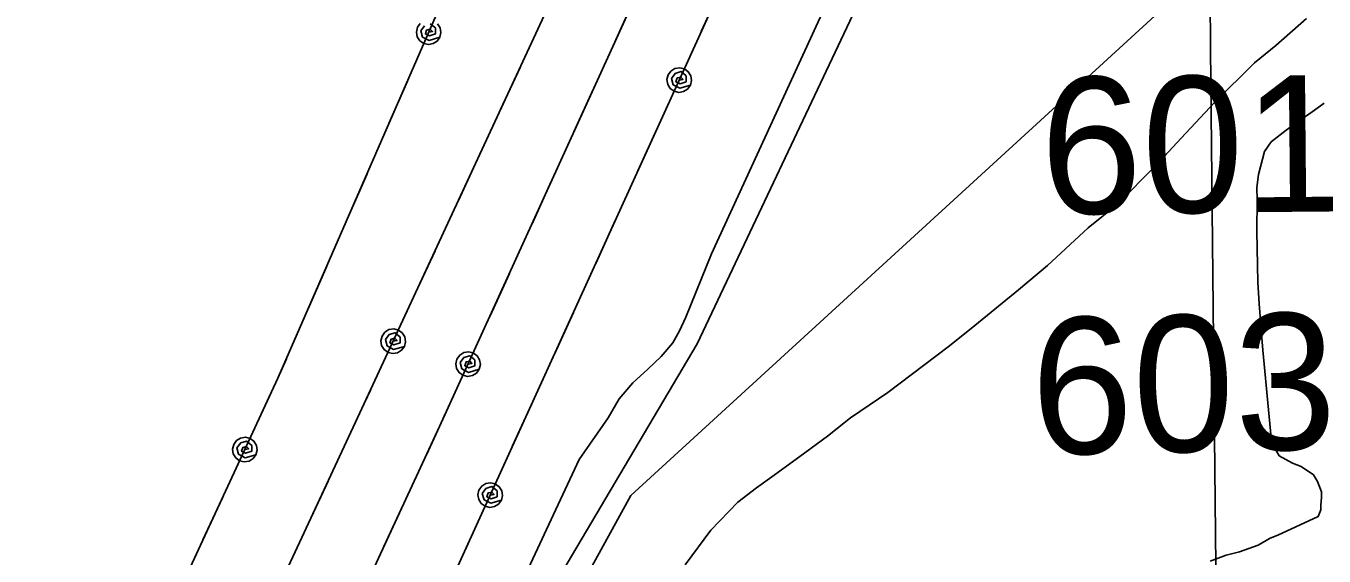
# Model space of a CAD drawing. Extents: x 3625074 to 3663148, y 511451 to 537151.
# Drawn here: x 3654754 to 3655704, y 524611 to 525000 of the extents above; entities that cross this region are included whole.
import ezdxf

# ---------------------------------------------------------------- set-up
doc = ezdxf.new("R2010")
doc.units = 0
for name, color, linetype in [('V-GRID-MAJR', 7, 'Continuous'), ('V-SITE-VEGE', 7, 'Continuous'), ('V-SURV-IDEN', 7, 'Continuous'), ('V-TOPO-SHOR', 7, 'Continuous'), ('V-UTIL-LINE', 7, 'Continuous')]:
    doc.layers.add(name, color=color, linetype=linetype)

msp = doc.modelspace()

# ---------------------------------------------------------------- linework, layer by layer
at = {"layer": 'V-GRID-MAJR'}
msp.add_spline([(3655702.349, 517124.989), (3655639.7800000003, 523183.706), (3655577.191, 529244.355), (3655514.6010000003, 535305.018), (3655514.5810000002, 535306.936)], degree=3, dxfattribs=at)
at = {"layer": 'V-SITE-VEGE'}
for points in [[(3655701.469, 525118.109), (3655196.919, 524655.601), (3655112.765, 524502.318), (3655105.9080000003, 524516.16), (3655107.772, 524534.083), (3655245.4280000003, 524766.705), (3655606.259, 525530.144)], [(3655236.609, 524605.001), (3655255.506, 524630.302), (3655275.1920000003, 524650.7710000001), (3655288.833, 524661.425), (3655301.812, 524670.682), (3655324.346, 524687.052), (3655340.73, 524699.145), (3655357.781, 524712.637), (3655385.12, 524731.178), (3655402.184, 524743.978), (3655430.162, 524765.3), (3655448.571, 524780.203), (3655480.608, 524806.452), (3655501.731, 524824.182), (3655531.665, 524851.774), (3655552.8000000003, 524868.81), (3655581.323, 524897.76), (3655599.636, 524917.509), (3655624.058, 524943.613), (3655653.271, 524972.578), (3655668.95, 524985.349), (3655691.417, 525005.18)], [(3655704.403, 524943.103), (3655695.525, 524936.697), (3655683.227, 524928.1460000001), (3655676.399, 524923.166), (3655665.483, 524914.642), (3655660.773, 524907.623), (3655656.251, 524890.914), (3655655.057, 524881.198), (3655655.233, 524872.1950000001), (3655654.985, 524849.335), (3655655.716, 524811.951), (3655656.72, 524796.042), (3655659.46, 524762.162), (3655665.563, 524697.873), (3655665.6180000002, 524695.104), (3655667.7770000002, 524690.99), (3655671.359, 524684.83), (3655681.159, 524679.478), (3655687.444, 524676.832), (3655696.566, 524670.776), (3655699.429, 524665.986), (3655702.347, 524658.425), (3655702.427, 524654.269), (3655701.843, 524648.719), (3655701.913, 524645.258), (3655699.93, 524640.372), (3655670.419, 524626.636), (3655664.92, 524624.451), (3655656.015, 524619.429), (3655642.265, 524614.313), (3655632.613, 524612.046), (3655620.927, 524607.661)]]:
    msp.add_lwpolyline(points, dxfattribs=at)
at = {"layer": 'V-TOPO-SHOR'}
msp.add_lwpolyline([(3655338.213, 525011.789), (3655255.924, 524832.634), (3655237.062, 524786.394), (3655232.511, 524776.42), (3655227.545, 524767.622), (3655219.042, 524757.571), (3655209.338, 524748.287), (3655198.465, 524738.186), (3655188.414, 524726.523), (3655180.386, 524712.527), (3655159.236, 524682.061), (3655106.49, 524569.122)], dxfattribs=at)
at = {"layer": 'V-UTIL-LINE'}
for points in [[(3659771.1064190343, 529450.7660722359), (3657365.0712311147, 528146.3336811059), (3656699.1295629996, 527789.951393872), (3656427.1411069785, 527838.956295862), (3656327.5063062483, 527630.3027131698), (3656207.1685469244, 527529.2549152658), (3656013.7759337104, 527060.0608536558), (3655819.7123218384, 526594.426784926), (3655623.6917138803, 526137.821698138), (3655417.255126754, 525654.960663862), (3655218.723523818, 525191.105591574), (3655001.86795753, 524723.0525276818), (3654787.2593867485, 524261.96444985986), (3654583.4037944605, 523800.68537241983), (3654361.5642381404, 523341.559290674), (3654147.9356653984, 522884.08620562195), (3653919.5101222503, 522383.125207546), (3653709.509542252, 521948.922075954), (3653498.531964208, 521494.5699846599), (3653068.305824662, 520569.6028345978), (3652663.41263445, 519678.005617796), (3651448.762063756, 517085.59080263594)], [(3656277.177406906, 527897.849178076), (3656156.642647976, 527548.499876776), (3655755.855449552, 526641.3336911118), (3655554.1398529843, 526173.788626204), (3655354.6572519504, 525697.224579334), (3654938.689083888, 524741.597490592), (3654301.9423573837, 523369.0412357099), (3653663.056635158, 522002.7519682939), (3653424.502112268, 521499.79797420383), (3652804.990351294, 520147.38767902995), (3651873.2732147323, 518121.9957298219), (3651389.9201814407, 517084.999803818)], [(3656593.6707739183, 527803.7683662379), (3655527.14690697, 525607.6727584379), (3652897.248166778, 519829.441314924), (3651602.848755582, 517087.13679954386)], [(3655691.867577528, 526101.807770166), (3655056.9998472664, 524706.1665614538), (3654410.660139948, 523315.65134249), (3653766.4054284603, 521920.521132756), (3653279.938401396, 520844.6232845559), (3652473.9720133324, 519103.507766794), (3651527.9379054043, 517086.3858010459)], [(3655199.9585613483, 525020.435932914), (3655185.8805895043, 524989.4879948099)], [(3655262.5984360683, 525026.4249209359), (3655248.513464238, 524995.479982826)], [(3655042.7498757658, 525001.4949707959), (3655040.7468797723, 524998.610976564), (3655040.000881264, 524995.1799834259), (3655040.6238800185, 524991.7239903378), (3655042.52287622, 524988.768996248), (3655045.406870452, 524986.767000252), (3655048.83786359, 524986.0200017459), (3655052.293856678, 524986.6440004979), (3655055.248850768, 524988.5429966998), (3655057.250846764, 524991.426990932)], [(3655045.846869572, 524999.7599742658), (3655043.215874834, 524996.145981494), (3655044.548872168, 524991.5099907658), (3655049.458862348, 524989.0199957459), (3655057.250846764, 524991.426990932), (3655057.99784527, 524994.8579840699), (3655057.3738465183, 524998.3139771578), (3655055.4758503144, 525001.2679712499)], [(3655048.998863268, 524995.0189837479), (3655051.8218576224, 524995.5759826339), (3655050.143860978, 524997.1869794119), (3655047.4638663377, 524996.5879806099), (3655046.5998680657, 524993.7909862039), (3655049.646861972, 524992.2879892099), (3655054.0508531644, 524993.8979859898), (3655053.96785333, 524998.163977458), (3655050.185860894, 525001.2219713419)], [(3655115.92772941, 524969.235035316), (3655101.634757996, 524938.3850970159)], [(3655232.358496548, 524959.9830538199), (3655235.189490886, 524960.4930528), (3655233.5384941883, 524962.1320495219), (3655230.849499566, 524961.5780506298), (3655229.9385013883, 524958.7950561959), (3655232.9604953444, 524957.2420593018), (3655237.390486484, 524958.7790562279), (3655237.3784865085, 524963.0460476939), (3655233.64749397, 524966.165041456), (3655229.285502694, 524964.7760442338), (3655226.594508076, 524961.206051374), (3655227.850505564, 524956.5480606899), (3655232.718495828, 524953.9770658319), (3655240.5494801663, 524956.255061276), (3655241.35247856, 524959.6730544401), (3655240.786479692, 524963.139047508), (3655238.93748339, 524966.1250415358), (3655236.086489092, 524968.1750374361), (3655232.668495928, 524968.9780358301), (3655229.20250286, 524968.412036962), (3655226.216508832, 524966.5620406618), (3655224.1665129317, 524963.7120463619), (3655223.363514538, 524960.2930532), (3655223.929513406, 524956.827060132), (3655225.779509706, 524953.8420661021), (3655228.6295040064, 524951.7920702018), (3655232.0484971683, 524950.9890718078), (3655235.5144902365, 524951.5550706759), (3655238.499484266, 524953.404066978), (3655240.5494801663, 524956.255061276)], [(3655033.4338943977, 524959.260055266), (3655019.8639215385, 524928.085117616)], [(3655169.318622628, 524953.0780676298), (3655155.2396507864, 524922.1301295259)], [(3655216.20252886, 524924.4871248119), (3655202.1175570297, 524893.541186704)], [(3655084.818791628, 524902.0911696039), (3655070.5258202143, 524871.2422313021)], [(3655003.8999534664, 524891.4091909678), (3654990.329980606, 524860.2342533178)], [(3655138.6776839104, 524885.7202023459), (3655124.5997120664, 524854.7712642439)], [(3655185.54759017, 524857.135259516), (3655171.463618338, 524826.1893214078)], [(3655053.7108538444, 524834.94830389), (3655039.4178824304, 524804.0983655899)], [(3654974.3650125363, 524823.55832667), (3654960.796039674, 524792.3843890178)], [(3655108.036745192, 524818.3613370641), (3655093.958773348, 524787.4133989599)], [(3655154.893651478, 524789.7833942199), (3655140.8086796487, 524758.8374561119)], [(3655023.0229152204, 524768.712436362), (3655025.8579095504, 524769.202435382), (3655024.2179128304, 524770.85343208), (3655021.523918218, 524770.3164331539), (3655020.5949200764, 524767.5404387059), (3655023.6069140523, 524765.9674418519), (3655028.0469051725, 524767.4734388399), (3655028.063905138, 524771.740430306), (3655024.353912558, 524774.885424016), (3655019.9819213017, 524773.5254267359), (3655017.26792673, 524769.9734338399), (3655018.491924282, 524765.307443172), (3655023.3429145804, 524762.70344838), (3655031.1888988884, 524764.9284439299), (3655032.014897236, 524768.341437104), (3655031.471898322, 524771.8114301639), (3655029.6429019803, 524774.80842417), (3655026.805907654, 524776.8784200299), (3655023.39291448, 524777.7044183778), (3655019.9239214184, 524777.1614194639), (3655016.925927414, 524775.3324231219), (3655014.856931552, 524772.4954287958), (3655014.0299332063, 524769.082435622), (3655014.5729321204, 524765.61344256), (3655016.401928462, 524762.6154485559), (3655019.2389227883, 524760.546452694), (3655022.6519159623, 524759.7194543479), (3655026.1219090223, 524760.2624532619), (3655029.119903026, 524762.0914496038), (3655031.1888988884, 524764.9284439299)], [(3654944.831071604, 524755.7074623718), (3654938.689083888, 524741.597490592), (3654930.857099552, 524724.7155243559)], [(3655077.809805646, 524751.91346996), (3655080.641799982, 524752.4244689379), (3655078.9898032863, 524754.0634656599), (3655076.3008086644, 524753.5074667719), (3655075.390810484, 524750.7254723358), (3655078.41280444, 524749.17347544), (3655082.841795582, 524750.7104723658), (3655082.8297956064, 524754.9774638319), (3655079.098803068, 524758.096457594), (3655074.735811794, 524756.705460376), (3655072.0468171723, 524753.1354675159), (3655073.30281466, 524748.4774768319), (3655078.171804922, 524745.9084819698), (3655086.001789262, 524748.187477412), (3655086.804787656, 524751.6054705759), (3655086.23778879, 524755.071463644), (3655084.38779249, 524758.056457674), (3655081.536798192, 524760.1064535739), (3655078.1178050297, 524760.9084519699), (3655074.651811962, 524760.341453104), (3655071.66781793, 524758.4914568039), (3655069.61782203, 524755.6404625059), (3655068.8148236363, 524752.2214693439), (3655069.3818225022, 524748.756476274), (3655071.2318188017, 524745.771482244), (3655074.0838130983, 524743.7214863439), (3655077.501806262, 524742.919487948), (3655080.9677993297, 524743.4854868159), (3655083.9527933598, 524745.336483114), (3655086.001789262, 524748.187477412)], [(3655006.62794801, 524733.3255071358), (3655001.86795753, 524723.0525276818), (3654992.2989766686, 524702.4925688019)], [(3655061.661837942, 524716.4145409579), (3655056.9998472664, 524706.1665614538), (3655047.413866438, 524685.5436027)], [(3655124.238712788, 524722.431528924), (3655110.1547409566, 524691.485590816)], [(3654914.445132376, 524689.336595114), (3654917.280126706, 524689.825594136), (3654915.6401299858, 524691.477590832), (3654912.947135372, 524690.9415919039), (3654912.016137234, 524688.165597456), (3654915.0271312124, 524686.5916006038), (3654919.4681223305, 524688.0955975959), (3654919.487122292, 524692.362589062), (3654915.779129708, 524695.509582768), (3654911.407138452, 524694.151585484), (3654908.690143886, 524690.6005925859), (3654909.9121414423, 524685.934601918), (3654914.7611317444, 524683.3286071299), (3654922.609116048, 524685.5496026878), (3654923.4371143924, 524688.9615958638), (3654922.896115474, 524692.4315889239), (3654921.06811913, 524695.4305829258), (3654918.232124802, 524697.5005787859), (3654914.820131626, 524698.3285771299), (3654911.350138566, 524697.787578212), (3654908.3511445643, 524695.9605818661), (3654906.2801487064, 524693.1245875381), (3654905.452150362, 524689.7115943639), (3654905.99314928, 524686.2416013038), (3654907.8211456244, 524683.2436072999), (3654910.6571399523, 524681.1726114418), (3654914.069133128, 524680.344613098), (3654917.5391261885, 524680.885612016), (3654920.53812019, 524682.7136083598), (3654922.609116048, 524685.5496026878)], [(3654975.420010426, 524666.22864133), (3654961.07303912, 524635.4037029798)], [(3655093.998773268, 524655.989661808), (3655096.830767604, 524656.4996607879), (3655095.1787709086, 524658.1386575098), (3655092.4897762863, 524657.5836586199), (3655091.578778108, 524654.800664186), (3655094.6017720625, 524653.24866729), (3655099.030763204, 524654.784664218), (3655099.019763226, 524659.051655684), (3655095.288770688, 524662.1716494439), (3655090.9257794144, 524660.7816522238), (3655088.2357847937, 524657.211659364), (3655089.4907822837, 524652.5546686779), (3655094.3587725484, 524649.98367382), (3655102.189756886, 524652.2616692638), (3655102.993755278, 524655.6796624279), (3655102.42775641, 524659.1456554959), (3655100.57776011, 524662.1306495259), (3655097.726765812, 524664.1806454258), (3655094.3087726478, 524664.9846438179), (3655090.84277958, 524664.4176449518), (3655087.8577855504, 524662.56864865), (3655085.806789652, 524659.717654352), (3655085.0037912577, 524656.2996611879), (3655085.569790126, 524652.83366812), (3655087.4197864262, 524649.8486740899), (3655090.270780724, 524647.7976781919), (3655093.688773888, 524646.9946797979), (3655097.1547669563, 524647.5606786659), (3655100.1397609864, 524649.4106749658), (3655102.189756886, 524652.2616692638)], [(3654898.0321652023, 524653.95866587), (3654883.724193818, 524623.115727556)], [(3655030.553900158, 524649.270675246), (3655016.2219288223, 524618.4387369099)], [(3655077.8428055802, 524620.4937328), (3655063.758833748, 524589.5477946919)]]:
    msp.add_lwpolyline(points, dxfattribs=at)

# ---------------------------------------------------------------- texts
at = {"layer": 'V-SURV-IDEN'}
for s, height, rotation, p in [('601+94.5', 100, 0.5129873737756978, (3655497.011554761, 524861.8222635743)), ('603+72.9', 99.99999999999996, 1.14833335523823, (3655490.7675991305, 524685.4525691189))]:
    msp.add_text(s, height=height, rotation=rotation, dxfattribs=at).set_placement(p)

doc.saveas('drawing.dxf')
